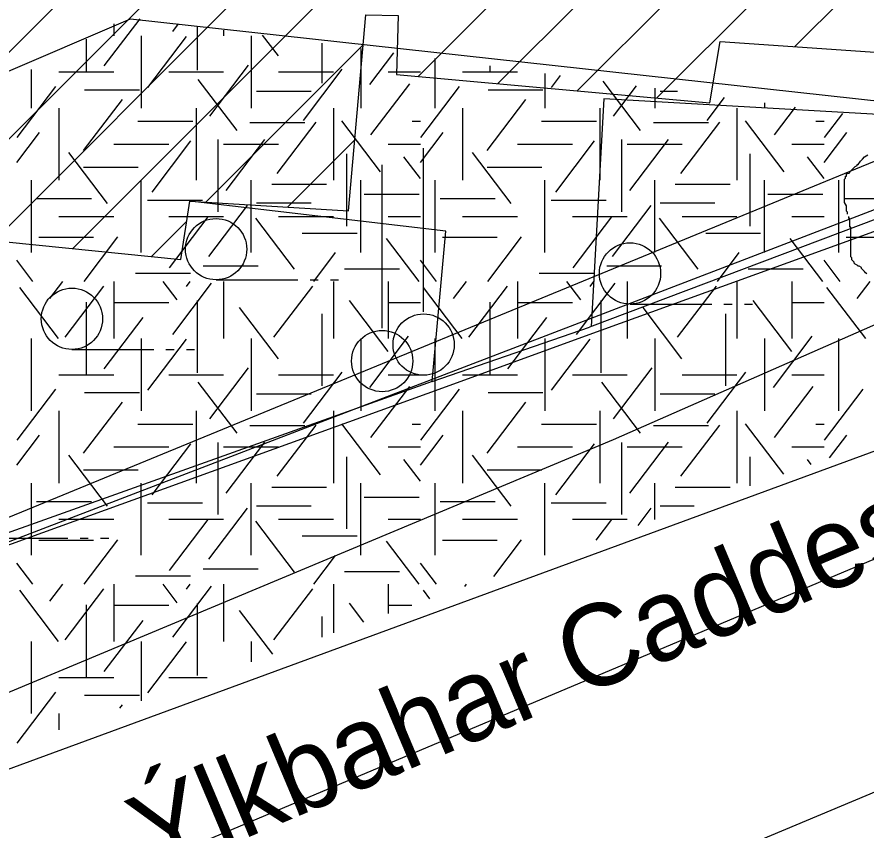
# Model space of a CAD drawing. Extents: x 419101 to 420177, y 4451541 to 4452254.
# Drawn here: x 419808.08 to 419828.86, y 4451817.27 to 4451837.17 of the extents above; entities that cross this region are included whole.
import ezdxf

# ---------------------------------------------------------------- set-up
doc = ezdxf.new("R2010")
doc.units = 0
for name, color, linetype in [('2_KADASTRO', 7, 'Continuous'), ('3_HALİHAZIR', 7, 'Continuous'), ('Level 10', 7, 'Continuous'), ('Level 3', 7, 'Continuous'), ('Level 41', 7, 'Continuous'), ('Level 60', 7, 'Continuous'), ('Level 62', 7, 'Continuous')]:
    doc.layers.add(name, color=color, linetype=linetype)

msp = doc.modelspace()

# ---------------------------------------------------------------- linework, layer by layer
at = {"layer": '2_KADASTRO'}
msp.add_lwpolyline([(419797.492, 4451855.675), (419798.065, 4451861.346), (419799.155, 4451872.13), (419838.56, 4451869.237), (419837.11, 4451851.442), (419836.727, 4451846.749), (419835.711, 4451834.324), (419821.984, 4451829.361), (419818.491, 4451828.088), (419798.137, 4451820.727)], close=True, dxfattribs=at)
at = {"layer": '3_HALİHAZIR'}
for p, q in [((419817.894, 4451835.712), (419831.054, 4451848.872)), ((419819.841, 4451835.537), (419832.201, 4451847.898)), ((419821.788, 4451835.363), (419832.255, 4451845.83)), ((419823.735, 4451835.188), (419832.033, 4451843.487)), ((419804.862, 4451833.286), (419814.848, 4451843.272)), ((419805.717, 4451832.02), (419816.969, 4451843.272)), ((419807.513, 4451831.694), (419819.091, 4451843.272)), ((419809.44, 4451831.501), (419821.212, 4451843.272)), ((419827.112, 4451836.445), (419830.37, 4451839.702)), ((419812.697, 4451832.636), (419816.552, 4451836.491)), ((419814.697, 4451832.515), (419816.345, 4451834.163)), ((419818.028, 4451829.958), (419818.028, 4451833.958)), ((419817.013, 4451829.555), (419817.013, 4451833.555)), ((419811.368, 4451831.307), (419812.231, 4451832.17)), ((419812.95, 4451830.738), (419814.95, 4451830.738)), ((419815.25, 4451830.738), (419815.45, 4451830.738)), ((419815.75, 4451830.738), (419815.95, 4451830.738)), ((419823.081, 4451830.143), (419825.081, 4451830.143)), ((419825.381, 4451830.143), (419825.581, 4451830.143)), ((419825.881, 4451830.143), (419826.081, 4451830.143)), ((419809.423, 4451829.034), (419811.423, 4451829.034)), ((419811.723, 4451829.034), (419811.923, 4451829.034)), ((419812.223, 4451829.034), (419812.423, 4451829.034)), ((419807.321, 4451824.412), (419809.321, 4451824.412)), ((419809.621, 4451824.412), (419809.821, 4451824.412)), ((419810.121, 4451824.412), (419810.321, 4451824.412))]:
    msp.add_line(p, q, dxfattribs=at)
for points in [[(419831.983, 4451830.915), (419822.667, 4451826.822), (419805.817, 4451819.779), (419800.42, 4451817.393), (419800.158, 4451817.324), (419799.888, 4451817.289), (419799.455, 4451817.299), (419799.025, 4451817.36), (419798.627, 4451817.528), (419798.293, 4451817.745), (419798.166, 4451817.859), (419797.977, 4451818.07), (419797.64, 4451818.537), (419797.538, 4451818.701), (419797.413, 4451818.956), (419797.337, 4451819.167), (419797.269, 4451819.457), (419797.203, 4451819.766), (419796.807, 4451829.244), (419796.637, 4451846.881), (419797.125, 4451861.396)], [(419803.705, 4451853.541), (419803.094, 4451846.379), (419801.617, 4451846.462), (419800.912, 4451838.831), (419802.392, 4451838.591), (419801.958, 4451833.65), (419805.823, 4451833.166), (419805.704, 4451831.876), (419812.088, 4451831.235), (419812.306, 4451832.66), (419816.19, 4451832.424), (419816.618, 4451837.226), (419817.403, 4451837.21), (419817.369, 4451835.759), (419825.037, 4451835.071), (419825.286, 4451836.569), (419829.908, 4451836.255), (419830.545, 4451841.011), (419831.791, 4451840.938), (419832.448, 4451847.867), (419830.957, 4451848.053), (419831.347, 4451851.339)], [(419836.817, 4451846.452), (419830.148, 4451847.127), (419829.16, 4451834.781), (419822.436, 4451835.166), (419822.134, 4451829.599)], [(419836.817, 4451846.452), (419835.738, 4451834.729), (419822.093, 4451829.583)], [(419818.236, 4451828.252), (419798.085, 4451821.063), (419797.867, 4451837.115)], [(419818.575, 4451831.926), (419812.306, 4451832.66)], [(419818.236, 4451828.252), (419818.575, 4451831.926)], [(419818.236, 4451828.252), (419822.093, 4451829.583)], [(419819.946, 4451814.381), (419829.721, 4451818.474), (419836.698, 4451821.289), (419838.786, 4451822.011), (419840.202, 4451822.4), (419841.449, 4451822.571), (419842.156, 4451822.512), (419842.877, 4451822.354), (419843.361, 4451822.14), (419843.897, 4451821.816), (419844.264, 4451821.509), (419844.979, 4451820.857), (419845.924, 4451819.679), (419846.329, 4451819.051), (419846.743, 4451818.168), (419847.007, 4451816.982)]]:
    msp.add_lwpolyline(points, dxfattribs=at)
for centre in [(419812.95, 4451831.488), (419823.081, 4451830.893), (419809.423, 4451829.784), (419818.03, 4451829.153), (419817.015, 4451828.75)]:
    msp.add_circle(centre, 0.75, dxfattribs=at)
at = {"layer": 'Level 10'}
msp.add_lwpolyline([(419794.315, 4451890.489), (419840.672, 4451887.325), (419843.481, 4451858.847), (419842.779, 4451843.378), (419836.458, 4451835.291), (419798.881, 4451820.877), (419792.208, 4451851.112), (419791.857, 4451872.559)], close=True, dxfattribs=at)
at = {"layer": 'Level 3'}
for points in [[(419828.407, 4451832.342), (419828.407, 4451832.368), (419828.407, 4451832.393), (419828.381, 4451832.419), (419828.381, 4451832.445), (419828.381, 4451832.471), (419828.381, 4451832.497), (419828.381, 4451832.523), (419828.381, 4451832.549), (419828.329, 4451832.627), (419828.329, 4451832.705), (419828.329, 4451832.731), (419828.329, 4451832.809), (419828.329, 4451832.887), (419828.329, 4451832.913), (419828.329, 4451832.939), (419828.329, 4451832.965), (419828.329, 4451832.991), (419828.329, 4451833.017), (419828.329, 4451833.043), (419828.329, 4451833.069), (419828.329, 4451833.095), (419828.329, 4451833.121), (419828.329, 4451833.199), (419828.355, 4451833.224), (419828.355, 4451833.25), (419828.355, 4451833.276), (419828.381, 4451833.276), (419828.381, 4451833.302), (419828.381, 4451833.328), (419828.459, 4451833.354), (419828.459, 4451833.38), (419828.537, 4451833.458), (419828.589, 4451833.51), (419828.64, 4451833.536), (419828.64, 4451833.562), (419828.666, 4451833.562), (419828.718, 4451833.64), (419828.77, 4451833.692), (419828.822, 4451833.744), (419828.9, 4451833.796)], [(419828.874, 4451830.887), (419828.848, 4451830.913), (419828.822, 4451830.939), (419828.796, 4451830.965), (419828.77, 4451830.991), (419828.744, 4451831.017), (419828.744, 4451831.043), (419828.692, 4451831.069), (419828.666, 4451831.069), (419828.64, 4451831.095), (419828.589, 4451831.121), (419828.563, 4451831.147), (419828.563, 4451831.173), (419828.537, 4451831.199), (419828.511, 4451831.225), (419828.511, 4451831.251), (419828.511, 4451831.277), (419828.485, 4451831.303), (419828.485, 4451831.329), (419828.485, 4451831.355), (419828.485, 4451831.433), (419828.485, 4451831.485), (419828.485, 4451831.511), (419828.485, 4451831.537), (419828.485, 4451831.562), (419828.485, 4451831.588), (419828.485, 4451831.614), (419828.485, 4451831.64), (419828.485, 4451831.666), (419828.485, 4451831.692), (419828.485, 4451831.718), (419828.485, 4451831.744), (419828.485, 4451831.77), (419828.485, 4451831.796), (419828.485, 4451831.822), (419828.485, 4451831.848), (419828.485, 4451831.874), (419828.485, 4451831.9), (419828.485, 4451831.978), (419828.485, 4451832.004), (419828.485, 4451832.03), (419828.459, 4451832.03), (419828.459, 4451832.056), (419828.459, 4451832.082), (419828.459, 4451832.108), (419828.459, 4451832.134), (419828.459, 4451832.16), (419828.459, 4451832.186), (419828.459, 4451832.212), (419828.459, 4451832.238), (419828.433, 4451832.238), (419828.433, 4451832.264), (419828.433, 4451832.29)]]:
    msp.add_lwpolyline(points, dxfattribs=at)
at = {"layer": 'Level 41'}
for p, q in [((419810.213, 4451835.971), (419811.09, 4451837.127)), ((419810.448, 4451837.002), (419810.448, 4451836.708)), ((419811.89, 4451836.812), (419812.033, 4451837)), ((419812.49, 4451836.938), (419812.49, 4451835.872)), ((419813.134, 4451836.851), (419813.134, 4451836.708)), ((419809.773, 4451836.627), (419809.773, 4451835.837)), ((419811.12, 4451836.708), (419811.12, 4451834.941)), ((419811.279, 4451835.446), (419812.228, 4451836.696)), ((419813.806, 4451836.708), (419813.806, 4451834.941)), ((419814.474, 4451836.217), (419814.09, 4451836.722)), ((419815.538, 4451836.527), (419815.538, 4451835.551)), ((419816.492, 4451836.399), (419816.492, 4451834.941)), ((419816.492, 4451836.399), (419816.492, 4451834.941)), ((419816.712, 4451835.515), (419817.3, 4451836.29)), ((419818.313, 4451834.941), (419818.313, 4451836.153)), ((419812.796, 4451834.745), (419813.747, 4451835.994)), ((419819.652, 4451835.973), (419819.652, 4451835.837)), ((419808.434, 4451834.941), (419808.434, 4451835.883)), ((419809.105, 4451835.824), (419810.448, 4451835.824)), ((419811.791, 4451835.824), (419813.134, 4451835.824)), ((419814.477, 4451835.824), (419815.82, 4451835.824)), ((419815.087, 4451834.64), (419816.036, 4451835.89)), ((419817.163, 4451835.824), (419817.951, 4451835.824)), ((419818.984, 4451835.824), (419820.327, 4451835.824)), ((419820.999, 4451835.791), (419820.999, 4451834.941)), ((419821.158, 4451835.446), (419821.381, 4451835.74)), ((419813.462, 4451834.395), (419812.512, 4451835.644)), ((419816.738, 4451834.289), (419817.688, 4451835.538)), ((419823.341, 4451834.395), (419822.425, 4451835.599)), ((419808.082, 4451834.22), (419809.031, 4451835.469)), ((419809.729, 4451835.39), (419811.072, 4451835.39)), ((419813.937, 4451835.354), (419815.28, 4451835.354)), ((419817.961, 4451834.22), (419818.91, 4451835.469)), ((419819.608, 4451835.39), (419820.951, 4451835.39)), ((419822.675, 4451834.745), (419823.241, 4451835.489)), ((419823.685, 4451835.429), (419823.685, 4451834.941)), ((419823.816, 4451835.354), (419824.243, 4451835.354)), ((419809.707, 4451833.903), (419810.656, 4451835.153)), ((419819.586, 4451833.903), (419820.535, 4451835.153)), ((419824.966, 4451834.64), (419825.391, 4451835.199)), ((419809.105, 4451834.941), (419809.105, 4451833.174)), ((419812.463, 4451834.941), (419812.463, 4451833.174)), ((419815.82, 4451834.941), (419815.82, 4451833.174)), ((419818.984, 4451834.941), (419818.984, 4451833.174)), ((419822.342, 4451834.941), (419822.342, 4451833.174)), ((419825.699, 4451834.941), (419825.699, 4451833.174)), ((419826.371, 4451835.067), (419826.371, 4451834.941)), ((419826.371, 4451835.067), (419826.371, 4451834.941)), ((419826.617, 4451834.289), (419827.131, 4451834.965)), ((419827.84, 4451834.22), (419828.287, 4451834.809)), ((419811.035, 4451834.617), (419812.378, 4451834.617)), ((419813.777, 4451834.584), (419815.12, 4451834.584)), ((419814.447, 4451833.343), (419815.397, 4451834.593)), ((419816.977, 4451833.377), (419816.028, 4451834.626)), ((419817.747, 4451834.617), (419817.951, 4451834.617)), ((419820.914, 4451834.617), (419822.257, 4451834.617)), ((419823.656, 4451834.584), (419824.999, 4451834.584)), ((419824.326, 4451833.343), (419825.276, 4451834.593)), ((419826.856, 4451833.377), (419825.907, 4451834.626)), ((419827.626, 4451834.617), (419827.83, 4451834.617)), ((419808.072, 4451833.611), (419808.631, 4451834.347)), ((419817.951, 4451833.611), (419818.51, 4451834.347)), ((419827.83, 4451833.611), (419828.389, 4451834.347)), ((419810.448, 4451834.057), (419811.791, 4451834.057)), ((419811.384, 4451832.887), (419812.334, 4451834.137)), ((419812.995, 4451834.169), (419812.995, 4451832.401)), ((419813.134, 4451834.057), (419814.477, 4451834.057)), ((419813.195, 4451832.923), (419814.144, 4451834.172)), ((419817.163, 4451834.057), (419817.951, 4451834.057)), ((419820.327, 4451834.057), (419821.67, 4451834.057)), ((419821.263, 4451832.887), (419822.213, 4451834.137)), ((419822.874, 4451834.169), (419822.874, 4451832.401)), ((419823.013, 4451834.057), (419824.356, 4451834.057)), ((419823.074, 4451832.923), (419824.023, 4451834.172)), ((419827.042, 4451834.057), (419827.83, 4451834.057)), ((419810.292, 4451832.606), (419809.343, 4451833.856)), ((419820.171, 4451832.606), (419819.222, 4451833.856)), ((419816.138, 4451833.819), (419816.138, 4451832.051)), ((419817.951, 4451833.217), (419817.545, 4451833.751)), ((419826.017, 4451833.819), (419826.017, 4451832.051)), ((419827.83, 4451833.217), (419827.424, 4451833.751)), ((419809.702, 4451833.497), (419811.045, 4451833.497)), ((419819.581, 4451833.497), (419820.924, 4451833.497)), ((419808.434, 4451831.406), (419808.434, 4451833.174)), ((419811.12, 4451831.406), (419811.12, 4451833.174)), ((419813.806, 4451831.406), (419813.806, 4451833.174)), ((419814.311, 4451833.076), (419815.654, 4451833.076)), ((419816.492, 4451831.406), (419816.492, 4451833.174)), ((419818.313, 4451831.406), (419818.313, 4451833.174)), ((419820.999, 4451831.406), (419820.999, 4451833.174)), ((419823.685, 4451831.406), (419823.685, 4451833.174)), ((419824.19, 4451833.076), (419825.533, 4451833.076)), ((419826.371, 4451831.406), (419826.371, 4451833.174)), ((419828.192, 4451831.406), (419828.192, 4451833.174)), ((419816.574, 4451832.831), (419817.917, 4451832.831)), ((419826.453, 4451832.831), (419827.796, 4451832.831)), ((419808.557, 4451832.725), (419809.9, 4451832.725)), ((419811.274, 4451832.691), (419812.617, 4451832.691)), ((419813.937, 4451832.62), (419815.28, 4451832.62)), ((419818.436, 4451832.725), (419819.779, 4451832.725)), ((419821.153, 4451832.691), (419822.496, 4451832.691)), ((419823.816, 4451832.62), (419825.159, 4451832.62)), ((419828.315, 4451832.725), (419829.658, 4451832.725)), ((419812.77, 4451831.309), (419813.719, 4451832.559)), ((419822.649, 4451831.309), (419823.598, 4451832.559)), ((419809.105, 4451832.29), (419810.448, 4451832.29)), ((419811.791, 4451832.29), (419813.134, 4451832.29)), ((419811.81, 4451831.03), (419812.759, 4451832.279)), ((419814.873, 4451830.995), (419813.923, 4451832.244)), ((419814.477, 4451832.29), (419815.82, 4451832.29)), ((419817.163, 4451832.29), (419817.951, 4451832.29)), ((419818.984, 4451832.29), (419820.327, 4451832.29)), ((419821.67, 4451832.29), (419823.013, 4451832.29)), ((419821.689, 4451831.03), (419822.638, 4451832.279)), ((419824.752, 4451830.995), (419823.802, 4451832.244)), ((419824.356, 4451832.29), (419825.699, 4451832.29)), ((419827.042, 4451832.29), (419827.83, 4451832.29)), ((419808.611, 4451831.779), (419809.953, 4451831.779)), ((419809.719, 4451830.697), (419810.548, 4451831.788)), ((419815.056, 4451831.883), (419816.399, 4451831.883)), ((419818.49, 4451831.779), (419819.832, 4451831.779)), ((419819.598, 4451830.697), (419820.427, 4451831.788)), ((419824.935, 4451831.883), (419826.278, 4451831.883)), ((419828.369, 4451831.779), (419829.711, 4451831.779)), ((419817.922, 4451830.697), (419817.12, 4451831.753)), ((419827.801, 4451830.697), (419826.999, 4451831.753)), ((419815.339, 4451830.697), (419815.876, 4451831.403)), ((419825.218, 4451830.697), (419825.755, 4451831.403)), ((419808.466, 4451830.697), (419808.072, 4451831.215)), ((419818.345, 4451830.697), (419817.951, 4451831.215)), ((419828.224, 4451830.697), (419827.83, 4451831.215)), ((419812.633, 4451831.078), (419813.976, 4451831.078)), ((419816.095, 4451831.009), (419817.438, 4451831.009)), ((419822.512, 4451831.078), (419823.855, 4451831.078)), ((419825.974, 4451831.009), (419827.317, 4451831.009)), ((419810.981, 4451830.903), (419812.324, 4451830.903)), ((419820.86, 4451830.903), (419822.203, 4451830.903)), ((419809.093, 4451829.299), (419808.144, 4451830.549)), ((419808.882, 4451830.28), (419809.199, 4451830.697)), ((419809.253, 4451829.334), (419810.202, 4451830.584)), ((419810.448, 4451830.697), (419810.448, 4451829.299)), ((419811.997, 4451830.245), (419811.653, 4451830.697)), ((419811.89, 4451829.403), (419812.84, 4451830.653)), ((419812.223, 4451830.577), (419812.314, 4451830.697)), ((419813.134, 4451830.697), (419813.134, 4451829.299)), ((419814.367, 4451829.334), (419815.316, 4451830.584)), ((419815.82, 4451830.697), (419815.82, 4451829.299)), ((419817.163, 4451830.697), (419817.163, 4451829.299)), ((419817.163, 4451830.697), (419817.163, 4451829.299)), ((419818.972, 4451829.299), (419818.023, 4451830.549)), ((419818.761, 4451830.28), (419819.078, 4451830.697)), ((419819.132, 4451829.334), (419820.081, 4451830.584)), ((419820.327, 4451830.697), (419820.327, 4451829.299)), ((419821.876, 4451830.245), (419821.532, 4451830.697)), ((419821.769, 4451829.403), (419822.719, 4451830.653)), ((419822.102, 4451830.577), (419822.193, 4451830.697)), ((419823.013, 4451830.697), (419823.013, 4451829.299)), ((419824.246, 4451829.334), (419825.195, 4451830.584)), ((419825.699, 4451830.697), (419825.699, 4451829.299)), ((419827.042, 4451830.697), (419827.042, 4451829.299)), ((419827.042, 4451830.697), (419827.042, 4451829.299)), ((419828.851, 4451829.299), (419827.902, 4451830.549)), ((419828.64, 4451830.28), (419828.957, 4451830.697)), ((419809.773, 4451830.195), (419809.773, 4451828.428)), ((419810.448, 4451830.183), (419811.791, 4451830.183)), ((419812.49, 4451830.23), (419812.49, 4451828.463)), ((419817.164, 4451828.983), (419816.215, 4451830.232)), ((419817.163, 4451830.183), (419817.951, 4451830.183)), ((419819.652, 4451830.195), (419819.652, 4451828.428)), ((419820.327, 4451830.183), (419821.67, 4451830.183)), ((419822.369, 4451830.23), (419822.369, 4451828.463)), ((419827.043, 4451828.983), (419826.094, 4451830.232)), ((419827.042, 4451830.183), (419827.83, 4451830.183)), ((419814.474, 4451828.808), (419813.525, 4451830.057)), ((419815.538, 4451829.909), (419815.538, 4451828.142)), ((419824.353, 4451828.808), (419823.404, 4451830.057)), ((419825.417, 4451829.909), (419825.417, 4451828.142)), ((419810.213, 4451828.562), (419811.162, 4451829.812)), ((419820.092, 4451828.562), (419821.041, 4451829.812)), ((419808.434, 4451827.532), (419808.434, 4451829.299)), ((419811.12, 4451829.299), (419811.12, 4451827.532)), ((419811.279, 4451828.037), (419812.228, 4451829.287)), ((419813.806, 4451829.299), (419813.806, 4451827.532)), ((419816.492, 4451829.299), (419816.492, 4451827.532)), ((419816.492, 4451829.299), (419816.492, 4451827.532)), ((419816.712, 4451828.106), (419817.661, 4451829.356)), ((419818.313, 4451827.532), (419818.313, 4451829.299)), ((419820.999, 4451829.299), (419820.999, 4451827.532)), ((419821.158, 4451828.037), (419822.107, 4451829.287)), ((419823.685, 4451829.299), (419823.685, 4451827.532)), ((419826.371, 4451829.299), (419826.371, 4451827.532)), ((419826.371, 4451829.299), (419826.371, 4451827.532)), ((419826.591, 4451828.106), (419827.54, 4451829.356)), ((419828.192, 4451827.532), (419828.192, 4451829.299)), ((419812.796, 4451827.336), (419813.747, 4451828.585)), ((419815.087, 4451827.231), (419816.036, 4451828.481)), ((419822.675, 4451827.336), (419823.626, 4451828.585)), ((419824.966, 4451827.231), (419825.915, 4451828.481)), ((419809.105, 4451828.415), (419810.448, 4451828.415)), ((419811.791, 4451828.415), (419813.134, 4451828.415)), ((419814.477, 4451828.415), (419815.82, 4451828.415)), ((419817.163, 4451828.415), (419817.951, 4451828.415)), ((419818.984, 4451828.415), (419820.327, 4451828.415)), ((419821.67, 4451828.415), (419823.013, 4451828.415)), ((419824.356, 4451828.415), (419825.699, 4451828.415)), ((419827.042, 4451828.415), (419827.83, 4451828.415)), ((419808.082, 4451826.811), (419809.031, 4451828.06)), ((419813.462, 4451826.986), (419812.512, 4451828.235)), ((419816.738, 4451826.88), (419817.688, 4451828.129)), ((419817.961, 4451826.811), (419818.91, 4451828.06)), ((419823.341, 4451826.986), (419822.391, 4451828.235)), ((419826.617, 4451826.88), (419827.567, 4451828.129)), ((419827.84, 4451826.811), (419828.789, 4451828.06)), ((419809.729, 4451827.981), (419811.072, 4451827.981)), ((419813.937, 4451827.945), (419815.28, 4451827.945)), ((419819.608, 4451827.981), (419820.951, 4451827.981)), ((419823.816, 4451827.945), (419825.159, 4451827.945)), ((419809.707, 4451826.494), (419810.656, 4451827.744)), ((419819.586, 4451826.494), (419820.535, 4451827.744)), ((419809.105, 4451827.532), (419809.105, 4451825.765)), ((419812.463, 4451827.532), (419812.463, 4451825.765)), ((419815.82, 4451827.532), (419815.82, 4451825.765)), ((419818.984, 4451827.532), (419818.984, 4451825.765)), ((419822.342, 4451827.532), (419822.342, 4451825.765)), ((419825.699, 4451827.532), (419825.699, 4451825.765)), ((419811.035, 4451827.208), (419812.378, 4451827.208)), ((419816.977, 4451825.968), (419816.028, 4451827.217)), ((419817.747, 4451827.208), (419817.951, 4451827.208)), ((419820.914, 4451827.208), (419822.257, 4451827.208)), ((419826.843, 4451825.985), (419825.907, 4451827.217)), ((419827.626, 4451827.208), (419827.83, 4451827.208)), ((419813.777, 4451827.175), (419815.12, 4451827.175)), ((419814.447, 4451825.934), (419815.397, 4451827.184)), ((419823.656, 4451827.175), (419824.999, 4451827.175)), ((419824.326, 4451825.934), (419825.276, 4451827.184)), ((419808.072, 4451826.202), (419808.631, 4451826.938)), ((419817.951, 4451826.202), (419818.51, 4451826.938)), ((419827.966, 4451826.38), (419828.389, 4451826.938)), ((419810.448, 4451826.648), (419811.791, 4451826.648)), ((419811.384, 4451825.478), (419812.334, 4451826.728)), ((419812.995, 4451826.76), (419812.995, 4451824.992)), ((419813.134, 4451826.648), (419814.477, 4451826.648)), ((419813.195, 4451825.514), (419814.144, 4451826.763)), ((419817.163, 4451826.648), (419817.951, 4451826.648)), ((419820.327, 4451826.648), (419821.67, 4451826.648)), ((419821.263, 4451825.478), (419822.213, 4451826.728)), ((419822.874, 4451826.76), (419822.874, 4451824.992)), ((419823.013, 4451826.648), (419824.356, 4451826.648)), ((419823.074, 4451825.514), (419824.023, 4451826.763)), ((419827.042, 4451826.648), (419827.83, 4451826.648)), ((419810.292, 4451825.197), (419809.343, 4451826.447)), ((419816.138, 4451826.41), (419816.138, 4451824.642)), ((419820.171, 4451825.197), (419819.222, 4451826.447)), ((419826.017, 4451826.41), (419826.017, 4451825.693)), ((419817.951, 4451825.808), (419817.545, 4451826.342)), ((419827.515, 4451826.222), (419827.424, 4451826.342)), ((419809.702, 4451826.088), (419811.045, 4451826.088)), ((419819.581, 4451826.088), (419820.924, 4451826.088)), ((419808.434, 4451823.997), (419808.434, 4451825.765)), ((419811.12, 4451823.997), (419811.12, 4451825.765)), ((419813.806, 4451823.997), (419813.806, 4451825.765)), ((419816.492, 4451823.997), (419816.492, 4451825.765)), ((419818.313, 4451823.997), (419818.313, 4451825.765)), ((419820.999, 4451823.997), (419820.999, 4451825.765)), ((419823.685, 4451824.871), (419823.685, 4451825.765)), ((419814.311, 4451825.667), (419815.654, 4451825.667)), ((419824.19, 4451825.667), (419825.533, 4451825.667)), ((419816.574, 4451825.422), (419817.917, 4451825.422)), ((419808.557, 4451825.316), (419809.9, 4451825.316)), ((419811.274, 4451825.282), (419812.617, 4451825.282)), ((419812.77, 4451823.9), (419813.719, 4451825.15)), ((419813.937, 4451825.211), (419815.28, 4451825.211)), ((419818.436, 4451825.316), (419819.779, 4451825.316)), ((419821.153, 4451825.282), (419822.496, 4451825.282)), ((419823.277, 4451824.727), (419823.598, 4451825.15)), ((419823.816, 4451825.211), (419824.65, 4451825.211)), ((419809.105, 4451824.881), (419810.448, 4451824.881)), ((419811.791, 4451824.881), (419813.134, 4451824.881)), ((419811.81, 4451823.621), (419812.759, 4451824.87)), ((419814.873, 4451823.586), (419813.923, 4451824.835)), ((419814.477, 4451824.881), (419815.82, 4451824.881)), ((419817.163, 4451824.881), (419817.951, 4451824.881)), ((419818.984, 4451824.881), (419820.327, 4451824.881)), ((419821.67, 4451824.881), (419823.013, 4451824.881)), ((419822.255, 4451824.366), (419822.638, 4451824.87)), ((419808.611, 4451824.37), (419809.953, 4451824.37)), ((419809.719, 4451823.288), (419810.548, 4451824.379)), ((419815.056, 4451824.474), (419816.399, 4451824.474)), ((419817.922, 4451823.288), (419817.12, 4451824.344)), ((419818.49, 4451824.37), (419819.832, 4451824.37)), ((419819.744, 4451823.481), (419820.427, 4451824.379)), ((419815.339, 4451823.288), (419815.876, 4451823.994)), ((419808.466, 4451823.288), (419808.072, 4451823.806)), ((419812.633, 4451823.669), (419813.976, 4451823.669)), ((419818.345, 4451823.288), (419817.951, 4451823.806)), ((419810.981, 4451823.494), (419812.324, 4451823.494)), ((419816.095, 4451823.6), (419817.438, 4451823.6)), ((419808.882, 4451822.871), (419809.199, 4451823.288)), ((419810.448, 4451823.288), (419810.448, 4451821.89)), ((419811.997, 4451822.836), (419811.653, 4451823.288)), ((419812.223, 4451823.168), (419812.314, 4451823.288)), ((419813.134, 4451823.288), (419813.134, 4451821.89)), ((419815.82, 4451823.288), (419815.82, 4451822.096)), ((419817.163, 4451823.288), (419817.163, 4451822.57)), ((419817.163, 4451823.288), (419817.163, 4451822.57)), ((419819.034, 4451823.23), (419819.078, 4451823.288)), ((419809.093, 4451821.89), (419808.144, 4451823.14)), ((419809.253, 4451821.925), (419810.202, 4451823.175)), ((419811.89, 4451821.994), (419812.84, 4451823.244)), ((419814.367, 4451821.925), (419815.316, 4451823.175)), ((419818.183, 4451822.93), (419818.023, 4451823.14)), ((419809.773, 4451822.786), (419809.773, 4451821.019)), ((419810.448, 4451822.774), (419811.791, 4451822.774)), ((419812.49, 4451822.821), (419812.49, 4451821.054)), ((419814.341, 4451821.575), (419813.525, 4451822.648)), ((419816.567, 4451822.36), (419816.215, 4451822.823)), ((419817.163, 4451822.774), (419817.741, 4451822.774)), ((419815.538, 4451822.5), (419815.538, 4451821.997)), ((419810.213, 4451821.153), (419811.162, 4451822.403)), ((419808.434, 4451820.123), (419808.434, 4451821.89)), ((419811.12, 4451821.89), (419811.12, 4451820.439)), ((419811.279, 4451820.628), (419812.228, 4451821.878)), ((419813.806, 4451821.89), (419813.806, 4451821.386)), ((419809.105, 4451821.006), (419810.448, 4451821.006)), ((419811.791, 4451821.006), (419812.728, 4451821.006)), ((419808.082, 4451819.402), (419809.031, 4451820.651)), ((419809.729, 4451820.572), (419811.072, 4451820.572)), ((419810.594, 4451820.253), (419810.656, 4451820.335)), ((419809.105, 4451820.123), (419809.105, 4451819.728))]:
    msp.add_line(p, q, dxfattribs=at)
at = {"layer": 'Level 60'}
for p, q in [((419796.917, 4451820.429), (419830.847, 4451834.376)), ((419794.392, 4451809.323), (419842.479, 4451829.547))]:
    msp.add_line(p, q, dxfattribs=at)
at = {"layer": 'Level 62'}
for p, q in [((419807.63, 4451835.747), (419810.857, 4451837.126)), ((419810.857, 4451837.126), (419832.418, 4451834.759)), ((419800.177, 4451815.945), (419843.295, 4451831.774))]:
    msp.add_line(p, q, dxfattribs=at)

# ---------------------------------------------------------------- texts
at = {"layer": '3_HALİHAZIR'}
msp.add_text('Ýlkbahar Caddesi', height=2, rotation=22.8673, dxfattribs=at).set_placement((419811.406, 4451816.11))

doc.saveas('drawing.dxf')
